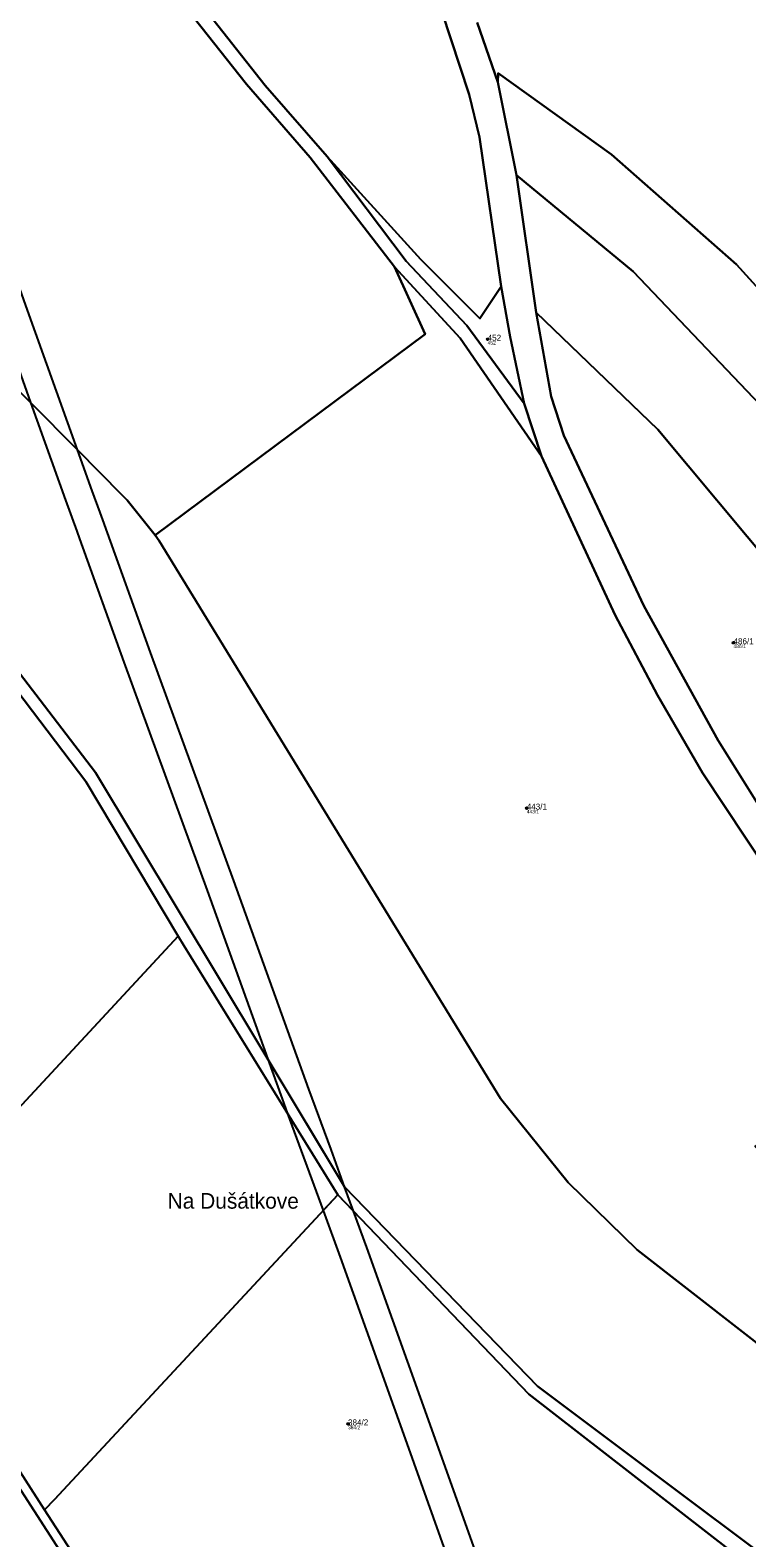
# Model space of a CAD drawing. Extents: x -680203 to -673936, y -1102717 to -1093650.
# Drawn here: x -678423.4 to -678221.5, y -1094885.2 to -1094460.4 of the extents above; entities that cross this region are included whole.
import ezdxf

# ---------------------------------------------------------------- set-up
doc = ezdxf.new("R2010")
doc.units = 0
for name, color, linetype in [('Definiční body', 7, 'Continuous'), ('SOxx01xx_ŽSp_násyp_plocha', 7, 'Continuous'), ('SOxx02xx_Staničení_Popis10', 7, 'Continuous'), ('SOxxxxxx_Koleje_LN_parametry_Popis10', 7, 'Continuous'), ('SOxxxxxx_Osa_bod_P', 7, 'Continuous'), ('x_prac', 7, 'Continuous')]:
    doc.layers.add(name, color=color, linetype=linetype)

msp = doc.modelspace()

# ---------------------------------------------------------------- linework, layer by layer
at = {"layer": 'Definiční body'}
for centre in [(-678294.5, -1094547.47), (-678225.25, -1094632.98), (-678283.48, -1094679.58), (-678333.82, -1094853.08)]:
    msp.add_circle(centre, 0.25, dxfattribs=at)
at = {"layer": 'SOxx01xx_ŽSp_násyp_plocha'}
for points in [[(-678437.65, -1094363.55), (-678400.98, -1094420.29), (-678357.16, -1094475.99), (-678339.66, -1094495.99), (-678313.28, -1094524.97), (-678296.7, -1094541.58), (-678290.69, -1094532.64), (-678296.82, -1094490.54), (-678299.74, -1094478.52), (-678320.1, -1094416.52), (-678321.5, -1094408.98), (-678328.25, -1094380.13), (-678357.32, -1094273.06), (-678378.98, -1094284.52), (-678408.41, -1094197.41), (-678433.07, -1094205.99)], [(-678436.99, -1094371.58), (-678402.84, -1094424.49), (-678362.44, -1094475.63), (-678344.48, -1094496.29), (-678320.7, -1094527.04), (-678302.27, -1094547.16), (-678279.31, -1094580.44), (-678284.25, -1094565.56), (-678300.37, -1094543.59), (-678317.42, -1094525.44), (-678339.66, -1094495.99), (-678357.16, -1094475.99), (-678400.98, -1094420.29), (-678437.65, -1094363.55)], [(-678320.1, -1094416.52), (-678299.74, -1094478.52), (-678296.82, -1094490.54), (-678290.69, -1094532.64), (-678288.12, -1094546.83), (-678284.25, -1094565.56), (-678279.31, -1094580.44), (-678258.57, -1094625.25), (-678246.69, -1094647.77), (-678234.01, -1094669.63), (-678215.5, -1094697.55), (-678204.95, -1094711.35), (-678180.18, -1094744.63), (-678092.21, -1094840.01), (-678083.28, -1094850.33), (-678060.08, -1094877.13), (-678045.34, -1094894.26)], [(-678297.44, -1094458.24), (-678291.64, -1094475.07), (-678291.58, -1094472.5), (-678259.65, -1094495.41), (-678224.36, -1094526.37), (-678174.19, -1094581.86)], [(-678038.24, -1094890.17), (-678053.28, -1094871.59), (-678078.33, -1094842.26), (-678131.81, -1094784.48), (-678152.25, -1094763.55), (-678172.26, -1094739.92), (-678197.9, -1094706.78), (-678215.26, -1094683.36), (-678229.57, -1094660.54), (-678250.53, -1094622.59), (-678273.08, -1094574.56), (-678276.63, -1094563.63), (-678280.87, -1094539.94), (-678286.34, -1094501.23), (-678291.64, -1094475.07), (-678297.44, -1094458.24)], [(-678439.57, -1094624.33), (-678404.97, -1094669.5), (-678334.81, -1094786.25), (-678280.44, -1094842.47), (-678179.51, -1094918.11), (-678139.44, -1094951.94), (-678104.64, -1094979.46), (-678103.63, -1094978.35), (-678140.01, -1094948.63), (-678114.02, -1094916.96), (-678140.79, -1094893.02), (-678168.8, -1094868.36), (-678174.82, -1094864.06), (-678177.34, -1094862.46), (-678252.4, -1094804.01), (-678271.81, -1094785.1), (-678290.84, -1094761.42), (-678386.98, -1094604.27), (-678388.12, -1094602.7), (-678396.03, -1094592.77), (-678397.51, -1094591.35), (-678410.01, -1094578.59), (-678423.28, -1094565.26), (-678456.18, -1094532.59)], [(-678179.51, -1094918.11), (-678280.44, -1094842.47), (-678334.81, -1094786.25), (-678404.97, -1094669.5), (-678439.57, -1094624.33)], [(-678440.17, -1094629.36), (-678407.69, -1094672.09), (-678381.69, -1094715.68), (-678380.08, -1094718.3), (-678336.69, -1094788.51), (-678282.92, -1094844.73), (-678225.82, -1094889.03)], [(-678445.5, -1094836.5), (-678419.29, -1094877.31), (-678416.48, -1094874.35), (-678336.69, -1094788.51), (-678380.08, -1094718.3), (-678381.69, -1094715.68), (-678428.01, -1094765.69)], [(-678449.16, -1094835.85), (-678401.64, -1094909.48), (-678372.77, -1094931.32), (-678275.65, -1094990.21), (-678228.87, -1095023.95), (-678213.09, -1095036.26), (-678174.22, -1095066.59), (-678171.95, -1095069), (-678131.52, -1095111.92), (-678124.66, -1095119.2), (-678119.43, -1095119.35), (-678143.4, -1095094.18), (-678168.23, -1095068.11), (-678173.81, -1095062.26), (-678204.72, -1095038.55), (-678227.98, -1095020.43), (-678234.85, -1095015.26), (-678281.32, -1094982.98), (-678368, -1094930.93), (-678369.85, -1094929.78), (-678399.11, -1094908.47), (-678419.29, -1094877.31), (-678445.5, -1094836.5)]]:
    msp.add_lwpolyline(points, dxfattribs=at)
for points in [[(-678388.12, -1094602.7), (-678312.09, -1094546.08), (-678320.7, -1094527.04), (-678344.48, -1094496.29), (-678362.44, -1094475.63), (-678402.84, -1094424.49), (-678436.99, -1094371.58), (-678463.51, -1094326.79), (-678535.5, -1094367.45), (-678534.04, -1094369.78), (-678497.43, -1094444.25), (-678478.01, -1094490.65), (-678477.03, -1094493.04), (-678470.9, -1094510.42), (-678456.18, -1094532.59), (-678423.28, -1094565.26), (-678410.01, -1094578.59), (-678397.51, -1094591.35), (-678396.03, -1094592.77)], [(-678286.34, -1094501.23), (-678253.55, -1094528.39), (-678213.97, -1094569.87), (-678184.98, -1094602.77), (-678148.62, -1094649.84), (-678146.16, -1094636.57), (-678143.16, -1094618.28), (-678174.19, -1094581.86), (-678224.36, -1094526.37), (-678259.65, -1094495.41), (-678291.58, -1094472.5), (-678291.64, -1094475.07)], [(-678288.12, -1094546.83), (-678290.69, -1094532.64), (-678296.7, -1094541.58), (-678313.28, -1094524.97), (-678339.66, -1094495.99), (-678317.42, -1094525.44), (-678300.37, -1094543.59), (-678284.25, -1094565.56)], [(-678155.8, -1094662.36), (-678148.86, -1094651.44), (-678148.62, -1094649.84), (-678184.98, -1094602.77), (-678213.97, -1094569.87), (-678253.55, -1094528.39), (-678286.34, -1094501.23), (-678280.87, -1094539.94), (-678246.57, -1094572.87), (-678212.86, -1094613.32), (-678192.84, -1094640.96), (-678169.49, -1094677.49)], [(-678216.4, -1094777.87), (-678219.13, -1094774.91), (-678180.18, -1094744.63), (-678204.95, -1094711.35), (-678215.5, -1094697.55), (-678234.01, -1094669.63), (-678246.69, -1094647.77), (-678258.57, -1094625.25), (-678279.31, -1094580.44), (-678302.27, -1094547.16), (-678320.7, -1094527.04), (-678312.09, -1094546.08), (-678388.12, -1094602.7), (-678386.98, -1094604.27), (-678290.84, -1094761.42), (-678271.81, -1094785.1), (-678252.4, -1094804.01), (-678177.34, -1094862.46), (-678174.82, -1094864.06), (-678168.8, -1094868.36), (-678150.38, -1094839.39), (-678189.87, -1094804.78)], [(-678567.43, -1094546.36), (-678554.08, -1094575.98), (-678526.05, -1094640.92), (-678453.93, -1094804.16), (-678428.01, -1094765.69), (-678381.69, -1094715.68), (-678407.69, -1094672.09), (-678440.17, -1094629.36), (-678513.96, -1094558.46), (-678548.4, -1094535.33)], [(-678280.87, -1094539.94), (-678276.63, -1094563.63), (-678273.08, -1094574.56), (-678250.53, -1094622.59), (-678229.57, -1094660.54), (-678215.26, -1094683.36), (-678197.9, -1094706.78), (-678182.92, -1094691.65), (-678169.49, -1094677.49), (-678192.84, -1094640.96), (-678212.86, -1094613.32), (-678246.57, -1094572.87)], [(-678282.92, -1094844.73), (-678336.69, -1094788.51), (-678416.48, -1094874.35), (-678419.29, -1094877.31), (-678399.11, -1094908.47), (-678369.85, -1094929.78), (-678368, -1094930.93), (-678366.47, -1094929.63), (-678327.52, -1094893.17), (-678257.53, -1094940.97), (-678255.43, -1094942.28), (-678254.23, -1094940.39), (-678223.55, -1094890.65), (-678225.82, -1094889.03)], [(-678655.69, -1094884.79), (-678646.74, -1094886.69), (-678606.01, -1094878.77), (-678559.89, -1094879.5), (-678463.46, -1094899.84), (-678401.64, -1094909.48), (-678449.16, -1094835.85), (-678460.29, -1094824.78), (-678532.31, -1094836.87), (-678572.66, -1094848.01)]]:
    msp.add_lwpolyline(points, close=True, dxfattribs=at)
at = {"layer": 'SOxxxxxx_Koleje_LN_parametry_Popis10'}
for points in [[(-678423.28, -1094565.26), (-678410.01, -1094578.59), (-678424.59, -1094537.92), (-678440.53, -1094493.05), (-678459.25, -1094441.06), (-678480.48, -1094380.86), (-678493.66, -1094345.97), (-678495.37, -1094344.78), (-678503.11, -1094349.15), (-678500.26, -1094351.13), (-678488, -1094383.6), (-678466.79, -1094443.74), (-678448.07, -1094495.75), (-678432.13, -1094540.6)], [(-678410.01, -1094578.59), (-678423.28, -1094565.26), (-678413.38, -1094592.85), (-678410.24, -1094601.57), (-678409.49, -1094603.66), (-678396.96, -1094638.48), (-678373.53, -1094702.76), (-678359.89, -1094740.65), (-678356.43, -1094750.28), (-678334.81, -1094786.25), (-678338.62, -1094775.78), (-678344.87, -1094758.76), (-678366.01, -1094700.04), (-678389.44, -1094635.76), (-678402.91, -1094598.34), (-678403.65, -1094596.29), (-678405.86, -1094590.15)], [(-678334.81, -1094786.25), (-678356.43, -1094750.28), (-678352.39, -1094761.5), (-678350.94, -1094765.46), (-678336.69, -1094788.51), (-678332.27, -1094793.13)], [(-678350.94, -1094765.46), (-678340.84, -1094792.97), (-678336.69, -1094788.51)], [(-678332.27, -1094793.13), (-678336.69, -1094788.51), (-678340.84, -1094792.97), (-678336.02, -1094806.08), (-678317.27, -1094858.58), (-678298.44, -1094911.41), (-678297.68, -1094913.55), (-678286.44, -1094921.22), (-678290.9, -1094908.73), (-678309.73, -1094855.9), (-678328.5, -1094803.36)]]:
    msp.add_lwpolyline(points, close=True, dxfattribs=at)
at = {"layer": 'x_prac'}
for p, q in [((-678291.64, -1094475.07), (-678297.44, -1094458.24)), ((-678286.34, -1094501.23), (-678291.64, -1094475.07)), ((-678280.87, -1094539.94), (-678286.34, -1094501.23)), ((-678279.31, -1094580.44), (-678284.25, -1094565.56))]:
    msp.add_line(p, q, dxfattribs=at)
for points in [[(-678339.66, -1094495.99), (-678357.16, -1094475.99), (-678400.98, -1094420.29), (-678437.65, -1094363.55), (-678476.13, -1094296.89), (-678497.99, -1094267.13), (-678539.23, -1094218.9), (-678558.79, -1094208.3)], [(-678357.32, -1094273.06), (-678328.25, -1094380.13), (-678321.5, -1094408.98), (-678320.1, -1094416.52), (-678299.74, -1094478.52), (-678296.82, -1094490.54), (-678290.69, -1094532.64)], [(-678388.12, -1094602.7), (-678396.03, -1094592.77), (-678397.51, -1094591.35), (-678410.01, -1094578.59), (-678423.28, -1094565.26), (-678456.18, -1094532.59), (-678470.9, -1094510.42), (-678477.03, -1094493.04), (-678478.01, -1094490.65), (-678497.43, -1094444.25), (-678534.04, -1094369.78), (-678535.5, -1094367.45), (-678463.51, -1094326.79)], [(-678463.51, -1094326.79), (-678436.99, -1094371.58), (-678402.84, -1094424.49), (-678362.44, -1094475.63), (-678344.48, -1094496.29), (-678320.7, -1094527.04)], [(-678146.16, -1094636.57), (-678143.16, -1094618.28), (-678174.19, -1094581.86), (-678224.36, -1094526.37), (-678259.65, -1094495.41), (-678291.58, -1094472.5), (-678291.64, -1094475.07)], [(-678339.66, -1094495.99), (-678317.42, -1094525.44), (-678300.37, -1094543.59), (-678284.25, -1094565.56)], [(-678290.69, -1094532.64), (-678296.7, -1094541.58), (-678313.28, -1094524.97), (-678339.66, -1094495.99)], [(-678148.62, -1094649.84), (-678184.98, -1094602.77), (-678213.97, -1094569.87), (-678253.55, -1094528.39), (-678286.34, -1094501.23)], [(-678320.7, -1094527.04), (-678312.09, -1094546.08), (-678388.12, -1094602.7)], [(-678320.7, -1094527.04), (-678302.27, -1094547.16), (-678279.31, -1094580.44)], [(-678284.25, -1094565.56), (-678288.12, -1094546.83), (-678290.69, -1094532.64)], [(-678381.69, -1094715.68), (-678407.69, -1094672.09), (-678440.17, -1094629.36), (-678513.96, -1094558.46), (-678548.4, -1094535.33)], [(-678169.49, -1094677.49), (-678192.84, -1094640.96), (-678212.86, -1094613.32), (-678246.57, -1094572.87), (-678280.87, -1094539.94)], [(-678197.9, -1094706.78), (-678215.26, -1094683.36), (-678229.57, -1094660.54), (-678250.53, -1094622.59), (-678273.08, -1094574.56), (-678276.63, -1094563.63), (-678280.87, -1094539.94)], [(-678381.69, -1094715.68), (-678428.01, -1094765.69), (-678453.93, -1094804.16), (-678526.05, -1094640.92), (-678554.08, -1094575.98), (-678567.43, -1094546.36)], [(-678513.09, -1094551.85), (-678439.57, -1094624.33), (-678404.97, -1094669.5), (-678334.81, -1094786.25), (-678280.44, -1094842.47), (-678179.51, -1094918.11), (-678139.44, -1094951.94), (-678104.64, -1094979.46)], [(-678279.31, -1094580.44), (-678258.57, -1094625.25), (-678246.69, -1094647.77), (-678234.01, -1094669.63), (-678215.5, -1094697.55), (-678204.95, -1094711.35), (-678180.18, -1094744.63)], [(-678168.8, -1094868.36), (-678174.82, -1094864.06), (-678177.34, -1094862.46), (-678252.4, -1094804.01), (-678271.81, -1094785.1), (-678290.84, -1094761.42), (-678386.98, -1094604.27), (-678388.12, -1094602.7)], [(-678336.69, -1094788.51), (-678380.08, -1094718.3), (-678381.69, -1094715.68)], [(-678567.79, -1094782.35), (-678534.43, -1094794.56), (-678496.9, -1094787.62), (-678462.26, -1094816.47), (-678445.5, -1094836.5), (-678419.29, -1094877.31)], [(-678419.29, -1094877.31), (-678416.48, -1094874.35), (-678336.69, -1094788.51)], [(-678223.55, -1094890.65), (-678225.82, -1094889.03), (-678282.92, -1094844.73), (-678336.69, -1094788.51)], [(-678460.29, -1094824.78), (-678449.16, -1094835.85), (-678401.64, -1094909.48)], [(-678368, -1094930.93), (-678369.85, -1094929.78), (-678399.11, -1094908.47), (-678419.29, -1094877.31)]]:
    msp.add_lwpolyline(points, dxfattribs=at)

# ---------------------------------------------------------------- texts
at = {"layer": 'Definiční body'}
for s, p in [('452', (-678294.5, -1094548.96)), ('486/1', (-678225.25, -1094634.47)), ('443/1', (-678283.48, -1094681.07)), ('384/2', (-678333.82, -1094854.57))]:
    msp.add_text(s, height=1, dxfattribs=at).set_placement(p)
at = {"layer": 'SOxx02xx_Staničení_Popis10'}
msp.add_text('Na Dušátkove', height=4.4, dxfattribs=at).set_placement((-678384.63, -1094792.43))
at = {"layer": 'SOxxxxxx_Osa_bod_P'}
for s, p in [('452', (-678294.5, -1094547.9)), ('486/1', (-678225.25, -1094633.41)), ('443/1', (-678283.48, -1094680.01)), ('384/2', (-678333.82, -1094853.51))]:
    msp.add_text(s, height=1.7, dxfattribs=at).set_placement(p)

doc.saveas('drawing.dxf')
